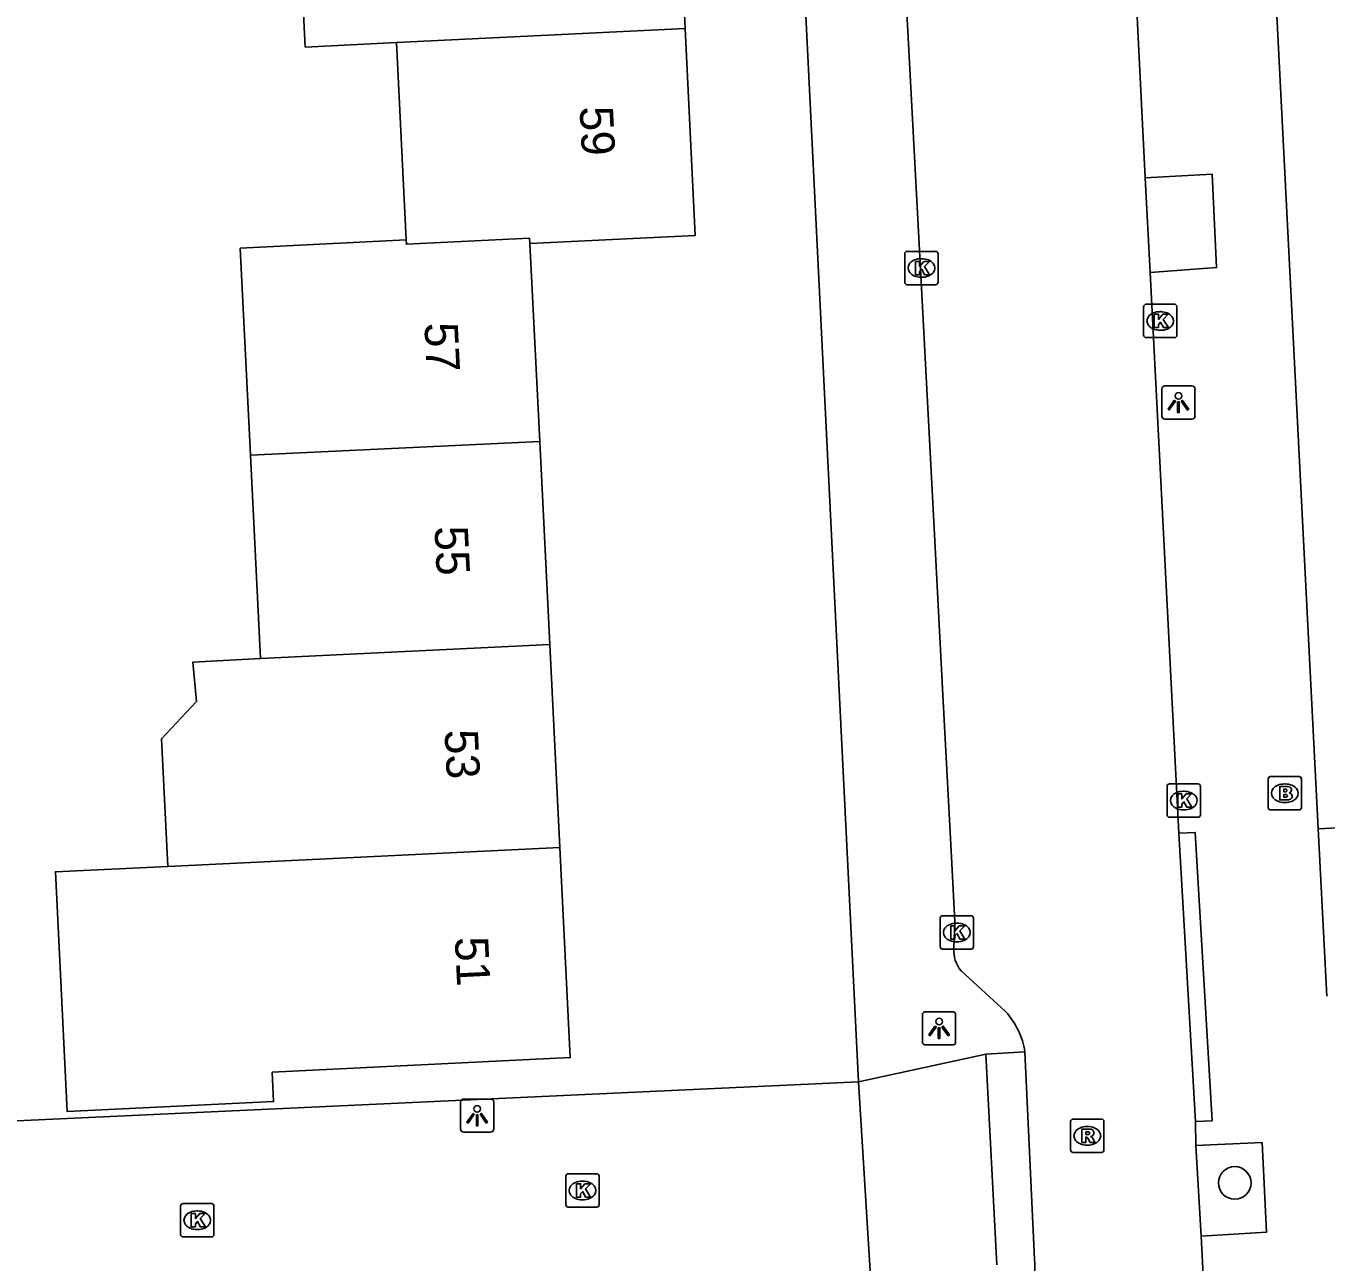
# Model space of a CAD drawing. Extents: x 161084 to 161928, y 385355 to 386522.
# Drawn here: x 161292.44 to 161331.43, y 386038.67 to 386075.75 of the extents above; entities that cross this region are included whole.
import ezdxf

# ---------------------------------------------------------------- set-up
doc = ezdxf.new("R2010")
doc.units = 0
for name, color, linetype in [('IMGEO_Boom', 7, 'Continuous'), ('IMGEO_Brandkraan', 7, 'Continuous'), ('IMGEO_Kolk', 7, 'Continuous'), ('IMGEO_Lichtpunt', 7, 'Continuous'), ('IMGEO_Pand', 7, 'Continuous'), ('IMGEO_Pand_nummerreeks', 7, 'Continuous'), ('IMGEO_Rijbaan_lokaal_open', 7, 'Continuous'), ('IMGEO_Rioolput', 7, 'Continuous'), ('IMGEO_Voetpad_open', 7, 'Continuous')]:
    doc.layers.add(name, color=color, linetype=linetype)

msp = doc.modelspace()

# ---------------------------------------------------------------- linework, layer by layer
at = {"layer": 'IMGEO_Boom'}
msp.add_circle((161328.697, 386041.039), 0.489, dxfattribs=at)
at = {"layer": 'IMGEO_Brandkraan'}
for p, q in [((161329.698, 386052.303), (161329.698, 386053.155)), ((161329.773, 386053.229), (161330.625, 386053.229)), ((161330.186, 386053.009), (161330.211, 386053.009)), ((161330.699, 386053.155), (161330.699, 386052.303)), ((161330.625, 386052.229), (161329.773, 386052.229)), ((161330.209, 386052.449), (161330.184, 386052.449))]:
    msp.add_line(p, q, dxfattribs=at)
for points in [[(161329.698, 386052.303), (161329.698, 386053.155)], [(161329.773, 386053.229), (161330.625, 386053.229)], [(161330.699, 386053.155), (161330.699, 386052.303)], [(161330.046, 386052.929), (161330.046, 386052.529), (161330.259, 386052.529)], [(161330.277, 386052.929), (161330.046, 386052.929)], [(161330.225, 386052.848), (161330.171, 386052.848), (161330.171, 386052.772)], [(161330.171, 386052.772), (161330.224, 386052.772)], [(161330.233, 386052.696), (161330.171, 386052.696), (161330.171, 386052.615)], [(161330.171, 386052.615), (161330.233, 386052.615)], [(161330.625, 386052.229), (161329.773, 386052.229)]]:
    msp.add_lwpolyline(points, dxfattribs=at)
for centre, radius, start, end in [((161329.775, 386053.153), 0.0765, 91.552, 178.448), ((161329.775, 386053.153), 0.0765, 91.552, 178.448), ((161330.623, 386053.153), 0.0765, 1.552, 88.448), ((161330.623, 386053.153), 0.0765, 1.552, 88.448), ((161330.226, 386052.81), 0.0379, 267.8285, 90.9355), ((161330.234, 386052.655), 0.0404, 269.8759, 90.5077), ((161330.281, 386052.784), 0.145, 59.4692, 91.5367), ((161330.306, 386052.831), 0.0922, 285.5137, 58.1501), ((161330.311, 386052.639), 0.105, 301.3115, 78.989), ((161329.775, 386052.305), 0.0765, 181.552, 268.448), ((161329.775, 386052.305), 0.0765, 181.552, 268.448), ((161330.265, 386052.78), 0.251, 268.6676, 293.5347), ((161330.623, 386052.305), 0.0765, 271.552, 358.448), ((161330.623, 386052.305), 0.0765, 271.552, 358.448)]:
    msp.add_arc(centre, radius, start, end, dxfattribs=at)
for centre, major_axis, ratio, start_param, end_param in [((161330.185, 386052.729), (-0.387, 0.002), 0.722429, 4.712389, 7.853982), ((161330.21, 386052.729), (-0.39, 0.002), 0.717154, 1.570796, 4.712389)]:
    msp.add_ellipse(centre, major_axis=major_axis, ratio=ratio, start_param=start_param, end_param=end_param, dxfattribs=at)
at = {"layer": 'IMGEO_Kolk'}
for p, q in [((161318.874, 386068.988), (161319.726, 386068.988)), ((161318.799, 386068.062), (161318.799, 386068.914)), ((161319.287, 386068.768), (161319.312, 386068.768)), ((161319.8, 386068.914), (161319.8, 386068.062)), ((161319.31, 386068.208), (161319.285, 386068.208)), ((161319.726, 386067.988), (161318.874, 386067.988)), ((161325.963, 386066.472), (161325.963, 386067.324)), ((161326.038, 386067.398), (161326.89, 386067.398)), ((161326.451, 386067.178), (161326.476, 386067.178)), ((161326.964, 386067.324), (161326.964, 386066.472)), ((161326.89, 386066.398), (161326.038, 386066.398)), ((161326.474, 386066.618), (161326.449, 386066.618)), ((161326.741, 386053.009), (161327.593, 386053.009)), ((161326.666, 386052.083), (161326.666, 386052.935)), ((161327.154, 386052.789), (161327.179, 386052.789)), ((161327.667, 386052.935), (161327.667, 386052.083)), ((161327.177, 386052.229), (161327.152, 386052.229)), ((161327.593, 386052.009), (161326.741, 386052.009)), ((161319.861, 386048.127), (161319.861, 386048.979)), ((161319.936, 386049.053), (161320.788, 386049.053)), ((161320.349, 386048.833), (161320.374, 386048.833)), ((161320.862, 386048.979), (161320.862, 386048.127)), ((161320.788, 386048.053), (161319.936, 386048.053)), ((161320.372, 386048.273), (161320.347, 386048.273)), ((161308.708, 386041.312), (161309.56, 386041.312)), ((161308.633, 386040.386), (161308.633, 386041.238)), ((161309.121, 386041.092), (161309.146, 386041.092)), ((161309.634, 386041.238), (161309.634, 386040.386)), ((161309.144, 386040.532), (161309.119, 386040.532)), ((161297.08, 386039.492), (161297.08, 386040.344)), ((161297.155, 386040.418), (161298.007, 386040.418)), ((161297.568, 386040.198), (161297.593, 386040.198)), ((161298.081, 386040.344), (161298.081, 386039.492)), ((161309.56, 386040.312), (161308.708, 386040.312)), ((161298.007, 386039.418), (161297.155, 386039.418)), ((161297.591, 386039.638), (161297.566, 386039.638))]:
    msp.add_line(p, q, dxfattribs=at)
for points in [[(161318.874, 386068.988), (161319.726, 386068.988)], [(161318.799, 386068.062), (161318.799, 386068.914)], [(161319.12, 386068.688), (161319.243, 386068.688), (161319.243, 386068.537), (161319.373, 386068.688), (161319.537, 386068.688), (161319.391, 386068.537), (161319.544, 386068.288), (161319.392, 386068.288), (161319.307, 386068.452), (161319.243, 386068.385), (161319.243, 386068.288), (161319.12, 386068.288), (161319.12, 386068.688)], [(161319.8, 386068.914), (161319.8, 386068.062)], [(161319.726, 386067.988), (161318.874, 386067.988)], [(161325.963, 386066.472), (161325.963, 386067.324)], [(161326.038, 386067.398), (161326.89, 386067.398)], [(161326.284, 386067.098), (161326.407, 386067.098), (161326.407, 386066.947), (161326.537, 386067.098), (161326.701, 386067.098), (161326.555, 386066.947), (161326.708, 386066.698), (161326.556, 386066.698), (161326.471, 386066.862), (161326.407, 386066.795), (161326.407, 386066.698), (161326.284, 386066.698), (161326.284, 386067.098)], [(161326.964, 386067.324), (161326.964, 386066.472)], [(161326.89, 386066.398), (161326.038, 386066.398)], [(161326.741, 386053.009), (161327.593, 386053.009)], [(161326.666, 386052.083), (161326.666, 386052.935)], [(161326.987, 386052.709), (161327.11, 386052.709), (161327.11, 386052.558), (161327.24, 386052.709), (161327.404, 386052.709), (161327.258, 386052.558), (161327.411, 386052.309), (161327.259, 386052.309), (161327.174, 386052.473), (161327.11, 386052.406), (161327.11, 386052.309), (161326.987, 386052.309), (161326.987, 386052.709)], [(161327.667, 386052.935), (161327.667, 386052.083)], [(161327.593, 386052.009), (161326.741, 386052.009)], [(161319.861, 386048.127), (161319.861, 386048.979)], [(161319.936, 386049.053), (161320.788, 386049.053)], [(161320.182, 386048.753), (161320.305, 386048.753), (161320.305, 386048.602), (161320.435, 386048.753), (161320.599, 386048.753), (161320.453, 386048.602), (161320.606, 386048.353), (161320.454, 386048.353), (161320.369, 386048.517), (161320.305, 386048.45), (161320.305, 386048.353), (161320.182, 386048.353), (161320.182, 386048.753)], [(161320.862, 386048.979), (161320.862, 386048.127)], [(161320.788, 386048.053), (161319.936, 386048.053)], [(161308.708, 386041.312), (161309.56, 386041.312)], [(161308.633, 386040.386), (161308.633, 386041.238)], [(161308.954, 386041.012), (161309.077, 386041.012), (161309.077, 386040.861), (161309.207, 386041.012), (161309.371, 386041.012), (161309.225, 386040.861), (161309.378, 386040.612), (161309.226, 386040.612), (161309.141, 386040.776), (161309.077, 386040.709), (161309.077, 386040.612), (161308.954, 386040.612), (161308.954, 386041.012)], [(161309.634, 386041.238), (161309.634, 386040.386)], [(161297.08, 386039.492), (161297.08, 386040.344)], [(161297.155, 386040.418), (161298.007, 386040.418)], [(161298.081, 386040.344), (161298.081, 386039.492)], [(161309.56, 386040.312), (161308.708, 386040.312)], [(161297.401, 386040.118), (161297.524, 386040.118), (161297.524, 386039.967), (161297.654, 386040.118), (161297.818, 386040.118), (161297.672, 386039.967), (161297.825, 386039.718), (161297.673, 386039.718), (161297.588, 386039.882), (161297.524, 386039.815), (161297.524, 386039.718), (161297.401, 386039.718), (161297.401, 386040.118)], [(161298.007, 386039.418), (161297.155, 386039.418)]]:
    msp.add_lwpolyline(points, dxfattribs=at)
for centre, start, end in [((161318.876, 386068.912), 91.552, 178.448), ((161318.876, 386068.912), 91.552, 178.448), ((161319.724, 386068.912), 1.552, 88.448), ((161319.724, 386068.912), 1.552, 88.448), ((161318.876, 386068.064), 181.552, 268.448), ((161318.876, 386068.064), 181.552, 268.448), ((161319.724, 386068.064), 271.552, 358.448), ((161319.724, 386068.064), 271.552, 358.448), ((161326.04, 386067.322), 91.552, 178.448), ((161326.04, 386067.322), 91.552, 178.448), ((161326.888, 386067.322), 1.552, 88.448), ((161326.888, 386067.322), 1.552, 88.448), ((161326.04, 386066.474), 181.552, 268.448), ((161326.04, 386066.474), 181.552, 268.448), ((161326.888, 386066.474), 271.552, 358.448), ((161326.888, 386066.474), 271.552, 358.448), ((161326.743, 386052.933), 91.552, 178.448), ((161326.743, 386052.933), 91.552, 178.448), ((161327.591, 386052.933), 1.552, 88.448), ((161327.591, 386052.933), 1.552, 88.448), ((161326.743, 386052.085), 181.552, 268.448), ((161326.743, 386052.085), 181.552, 268.448), ((161327.591, 386052.085), 271.552, 358.448), ((161327.591, 386052.085), 271.552, 358.448), ((161319.938, 386048.977), 91.552, 178.448), ((161319.938, 386048.977), 91.552, 178.448), ((161320.786, 386048.977), 1.552, 88.448), ((161320.786, 386048.977), 1.552, 88.448), ((161319.938, 386048.129), 181.552, 268.448), ((161319.938, 386048.129), 181.552, 268.448), ((161320.786, 386048.129), 271.552, 358.448), ((161320.786, 386048.129), 271.552, 358.448), ((161308.71, 386041.236), 91.552, 178.448), ((161308.71, 386041.236), 91.552, 178.448), ((161309.558, 386041.236), 1.552, 88.448), ((161309.558, 386041.236), 1.552, 88.448), ((161297.157, 386040.342), 91.552, 178.448), ((161297.157, 386040.342), 91.552, 178.448), ((161298.005, 386040.342), 1.552, 88.448), ((161298.005, 386040.342), 1.552, 88.448), ((161308.71, 386040.388), 181.552, 268.448), ((161308.71, 386040.388), 181.552, 268.448), ((161309.558, 386040.388), 271.552, 358.448), ((161309.558, 386040.388), 271.552, 358.448), ((161297.157, 386039.494), 181.552, 268.448), ((161297.157, 386039.494), 181.552, 268.448), ((161298.005, 386039.494), 271.552, 358.448), ((161298.005, 386039.494), 271.552, 358.448)]:
    msp.add_arc(centre, 0.0765, start, end, dxfattribs=at)
for centre, major_axis, ratio, start_param, end_param in [((161319.286, 386068.488), (-0.387, 0.002), 0.722429, 4.712389, 7.853982), ((161319.311, 386068.488), (-0.39, 0.002), 0.717154, 1.570796, 4.712389), ((161326.45, 386066.898), (-0.387, 0.002), 0.722429, 4.712389, 7.853982), ((161326.475, 386066.898), (-0.39, 0.002), 0.717154, 1.570796, 4.712389), ((161327.153, 386052.509), (-0.387, 0.002), 0.722429, 4.712389, 7.853982), ((161327.178, 386052.509), (-0.39, 0.002), 0.717154, 1.570796, 4.712389), ((161320.348, 386048.553), (-0.387, 0.002), 0.722429, 4.712389, 7.853982), ((161320.373, 386048.553), (-0.39, 0.002), 0.717154, 1.570796, 4.712389), ((161309.12, 386040.812), (-0.387, 0.002), 0.722429, 4.712389, 7.853982), ((161309.145, 386040.812), (-0.39, 0.002), 0.717154, 1.570796, 4.712389), ((161297.567, 386039.918), (-0.387, 0.002), 0.722429, 4.712389, 7.853982), ((161297.592, 386039.918), (-0.39, 0.002), 0.717154, 1.570796, 4.712389)]:
    msp.add_ellipse(centre, major_axis=major_axis, ratio=ratio, start_param=start_param, end_param=end_param, dxfattribs=at)
at = {"layer": 'IMGEO_Lichtpunt'}
for p, q in [((161326.509, 386064.854), (161326.509, 386064.047)), ((161326.509, 386064.854), (161326.509, 386064.047)), ((161327.411, 386064.949), (161326.603, 386064.949)), ((161327.411, 386064.949), (161326.603, 386064.949)), ((161327.505, 386064.047), (161327.505, 386064.854)), ((161327.505, 386064.047), (161327.505, 386064.854)), ((161326.603, 386063.953), (161327.411, 386063.953)), ((161326.603, 386063.953), (161327.411, 386063.953)), ((161319.33, 386046.08), (161319.33, 386045.273)), ((161319.33, 386046.08), (161319.33, 386045.273)), ((161320.232, 386046.175), (161319.424, 386046.175)), ((161320.232, 386046.175), (161319.424, 386046.175)), ((161320.326, 386045.273), (161320.326, 386046.08)), ((161320.326, 386045.273), (161320.326, 386046.08)), ((161319.424, 386045.179), (161320.232, 386045.179)), ((161319.424, 386045.179), (161320.232, 386045.179)), ((161305.477, 386043.461), (161305.477, 386042.654)), ((161305.477, 386043.461), (161305.477, 386042.654)), ((161306.379, 386043.556), (161305.571, 386043.556)), ((161306.379, 386043.556), (161305.571, 386043.556)), ((161306.473, 386042.654), (161306.473, 386043.461)), ((161306.473, 386042.654), (161306.473, 386043.461)), ((161305.571, 386042.56), (161306.379, 386042.56)), ((161305.571, 386042.56), (161306.379, 386042.56))]:
    msp.add_line(p, q, dxfattribs=at)
for points in [[(161326.883, 386064.518), (161326.922, 386064.49), (161326.734, 386064.228), (161326.696, 386064.255), (161326.883, 386064.518)], [(161326.985, 386064.47), (161327.032, 386064.47), (161327.032, 386064.148), (161326.985, 386064.148), (161326.985, 386064.47)], [(161327.095, 386064.49), (161327.133, 386064.517), (161327.32, 386064.255), (161327.281, 386064.227), (161327.095, 386064.49)], [(161319.704, 386045.744), (161319.743, 386045.716), (161319.555, 386045.454), (161319.517, 386045.481), (161319.704, 386045.744)], [(161319.806, 386045.696), (161319.853, 386045.696), (161319.853, 386045.374), (161319.806, 386045.374), (161319.806, 386045.696)], [(161319.916, 386045.716), (161319.954, 386045.743), (161320.141, 386045.481), (161320.102, 386045.453), (161319.916, 386045.716)], [(161305.851, 386043.125), (161305.89, 386043.097), (161305.702, 386042.835), (161305.664, 386042.862), (161305.851, 386043.125)], [(161305.953, 386043.077), (161306, 386043.077), (161306, 386042.755), (161305.953, 386042.755), (161305.953, 386043.077)], [(161306.063, 386043.097), (161306.101, 386043.124), (161306.288, 386042.862), (161306.249, 386042.834), (161306.063, 386043.097)]]:
    msp.add_lwpolyline(points, dxfattribs=at)
for centre in [(161327.008, 386064.652), (161319.829, 386045.878), (161305.976, 386043.259)]:
    msp.add_circle(centre, 0.0994, dxfattribs=at)
for centre, start, end in [((161326.603, 386064.854), 90, 180), ((161326.603, 386064.854), 90, 180), ((161327.411, 386064.854), 0, 90), ((161327.411, 386064.854), 0, 90), ((161326.603, 386064.047), 180, 270), ((161326.603, 386064.047), 180, 270), ((161327.411, 386064.047), 270, 0), ((161327.411, 386064.047), 270, 360), ((161319.424, 386046.08), 90, 180), ((161319.424, 386046.08), 90, 180), ((161320.232, 386046.08), 0, 90), ((161320.232, 386046.08), 0, 90), ((161319.424, 386045.273), 180, 270), ((161319.424, 386045.273), 180, 270), ((161320.232, 386045.273), 270, 0), ((161320.232, 386045.273), 270, 360), ((161305.571, 386043.461), 90, 180), ((161305.571, 386043.461), 90, 180), ((161306.379, 386043.461), 0, 90), ((161306.379, 386043.461), 0, 90), ((161305.571, 386042.654), 180, 270), ((161305.571, 386042.654), 180, 270), ((161306.379, 386042.654), 270, 0), ((161306.379, 386042.654), 270, 360)]:
    msp.add_arc(centre, 0.0946, start, end, dxfattribs=at)
at = {"layer": 'IMGEO_Pand'}
for points in [[(161311.926, 386081.723), (161312.218, 386075.67)], [(161303.554, 386075.253), (161300.819, 386075.118), (161300.519, 386081.171), (161303.254, 386081.306)], [(161312.218, 386075.67), (161303.554, 386075.253)], [(161312.218, 386075.67), (161312.517, 386069.467), (161307.557, 386069.221)], [(161303.847, 386069.329), (161303.554, 386075.253)], [(161303.847, 386069.329), (161303.853, 386069.201), (161307.549, 386069.379), (161307.557, 386069.221)], [(161299.179, 386062.869), (161298.871, 386069.083), (161303.847, 386069.329)], [(161307.557, 386069.221), (161307.851, 386063.286)], [(161299.179, 386062.869), (161307.851, 386063.286)], [(161307.851, 386063.286), (161308.152, 386057.194)], [(161299.481, 386056.777), (161299.179, 386062.869)], [(161308.152, 386057.194), (161299.481, 386056.777)], [(161308.152, 386057.194), (161308.454, 386051.1)], [(161296.696, 386050.535), (161296.511, 386054.365), (161297.553, 386055.481), (161297.451, 386056.664), (161299.481, 386056.777)], [(161308.454, 386051.1), (161308.766, 386044.8), (161299.828, 386044.358), (161299.87, 386043.481), (161293.676, 386043.182), (161293.606, 386044.624), (161293.328, 386050.373), (161296.696, 386050.535)], [(161296.696, 386050.535), (161308.454, 386051.1)]]:
    msp.add_lwpolyline(points, dxfattribs=at)
at = {"layer": 'IMGEO_Rijbaan_lokaal_open'}
for points in [[(161320.272, 386048.078), (161320.3, 386048.876), (161320.201, 386050.813), (161319.946, 386055.681), (161319.68, 386060.686), (161319.318, 386067.515), (161317.522, 386101.325), (161316.746, 386117.07)], [(161325.36, 386084.262), (161326.01, 386071.194)], [(161326.01, 386071.194), (161326.157, 386068.358)], [(161326.157, 386068.358), (161327.021, 386051.527)], [(161331.2, 386051.66), (161334.752, 386051.846)], [(161327.021, 386051.527), (161327.518, 386042.878)], [(161331.461, 386046.642), (161331.2, 386051.66)], [(161321.823, 386046.182), (161320.49, 386047.401)], [(161322.691, 386038.748), (161322.406, 386044.972)], [(161287.408, 386042.685), (161317.411, 386044.073)], [(161317.767, 386038.387), (161317.411, 386044.073)], [(161327.518, 386042.878), (161327.53, 386042.166)], [(161327.53, 386042.166), (161327.688, 386039.443)], [(161327.688, 386039.443), (161328.441, 386024.784)]]:
    msp.add_lwpolyline(points, dxfattribs=at)
for centre, radius, start, end in [((161321.232, 386048.013), 0.962, 176.1503, 219.5477), ((161320.094, 386044.604), 2.341, 9.0551, 42.3962), ((161321.042, 386038.527), 1.664, 329.7423, 7.6171)]:
    msp.add_arc(centre, radius, start, end, dxfattribs=at)
at = {"layer": 'IMGEO_Rioolput'}
for p, q in [((161323.774, 386042.026), (161323.774, 386042.878)), ((161323.849, 386042.952), (161324.701, 386042.952)), ((161324.775, 386042.878), (161324.775, 386042.026)), ((161324.262, 386042.732), (161324.287, 386042.732)), ((161324.285, 386042.172), (161324.26, 386042.172)), ((161324.701, 386041.952), (161323.849, 386041.952))]:
    msp.add_line(p, q, dxfattribs=at)
for points in [[(161323.774, 386042.026), (161323.774, 386042.878)], [(161323.849, 386042.952), (161324.701, 386042.952)], [(161324.775, 386042.878), (161324.775, 386042.026)], [(161324.363, 386042.65), (161324.111, 386042.652), (161324.111, 386042.252)], [(161324.289, 386042.571), (161324.235, 386042.571), (161324.235, 386042.49)], [(161324.235, 386042.49), (161324.287, 386042.49)], [(161324.111, 386042.252), (161324.235, 386042.252), (161324.235, 386042.414), (161324.246, 386042.414)], [(161324.293, 386042.385), (161324.364, 386042.252), (161324.504, 386042.252), (161324.439, 386042.378)], [(161324.701, 386041.952), (161323.849, 386041.952)]]:
    msp.add_lwpolyline(points, dxfattribs=at)
for centre, radius, start, end in [((161323.851, 386042.876), 0.0765, 91.552, 178.448), ((161323.851, 386042.876), 0.0765, 91.552, 178.448), ((161324.699, 386042.876), 0.0765, 1.552, 88.448), ((161324.699, 386042.876), 0.0765, 1.552, 88.448), ((161324.271, 386042.679), 0.19, 274.7715, 282.9687), ((161324.295, 386042.475), 0.0964, 77.0061, 93.1865), ((161324.309, 386042.532), 0.0378, 276.6634, 79.6772), ((161324.362, 386042.54), 0.109, 350.3612, 89.416), ((161324.36, 386042.54), 0.112, 277.5842, 350.9817), ((161324.245, 386042.361), 0.0533, 26.0293, 88.6989), ((161324.344, 386042.325), 0.108, 29.5134, 73.7905), ((161323.851, 386042.028), 0.0765, 181.552, 268.448), ((161323.851, 386042.028), 0.0765, 181.552, 268.448), ((161324.699, 386042.028), 0.0765, 271.552, 358.448), ((161324.699, 386042.028), 0.0765, 271.552, 358.448)]:
    msp.add_arc(centre, radius, start, end, dxfattribs=at)
for centre, major_axis, ratio, start_param, end_param in [((161324.261, 386042.452), (-0.387, 0.002), 0.722429, 4.712389, 7.853982), ((161324.286, 386042.452), (-0.39, 0.002), 0.717154, 1.570796, 4.712389)]:
    msp.add_ellipse(centre, major_axis=major_axis, ratio=ratio, start_param=start_param, end_param=end_param, dxfattribs=at)
at = {"layer": 'IMGEO_Voetpad_open'}
for points in [[(161331.2, 386051.66), (161328.778, 386099.301), (161328.624, 386102.307), (161326.629, 386141.553)], [(161317.411, 386044.073), (161314.902, 386094.903), (161313.837, 386119.861)], [(161326.01, 386071.194), (161328.015, 386071.306), (161328.15, 386068.499), (161326.157, 386068.358)], [(161327.021, 386051.527), (161327.515, 386051.553), (161328.017, 386042.904), (161327.518, 386042.878)], [(161317.411, 386044.073), (161321.23, 386044.898)], [(161321.23, 386044.898), (161322.406, 386044.972)], [(161321.557, 386038.583), (161321.23, 386044.898)], [(161327.53, 386042.166), (161329.516, 386042.251), (161329.649, 386039.558), (161327.688, 386039.443)]]:
    msp.add_lwpolyline(points, dxfattribs=at)

# ---------------------------------------------------------------- texts
at = {"layer": 'IMGEO_Pand_nummerreeks'}
for s, rotation, p in [('59', 272.7614, (161309.047, 386073.321)), ('57', 272.8359, (161304.391, 386066.832)), ('55', 272.8342, (161304.693, 386060.727)), ('53', 272.8342, (161304.995, 386054.621)), ('51', 272.8359, (161305.303, 386048.403))]:
    msp.add_text(s, height=1, rotation=rotation, dxfattribs=at).set_placement(p)

doc.saveas('drawing.dxf')
